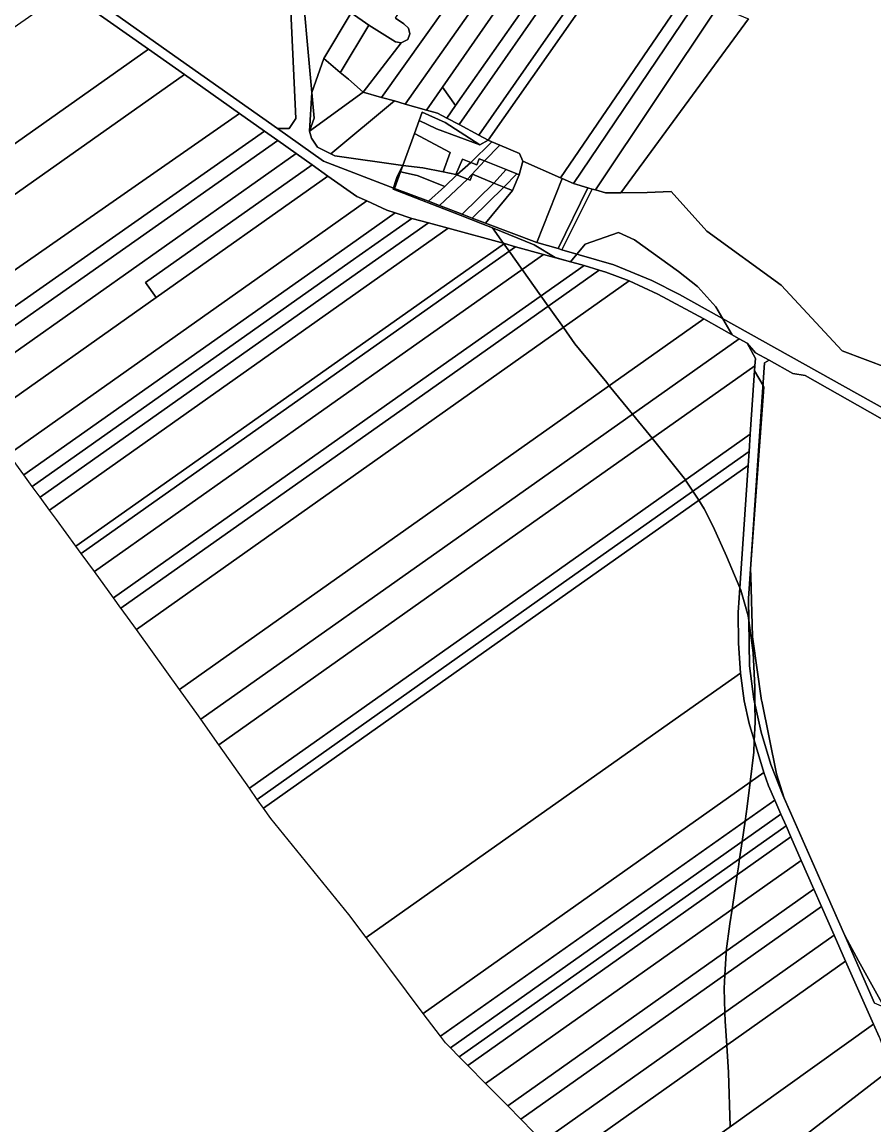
# Model space of a CAD drawing. Extents: x -521939 to -516426, y -1197857 to -1189551.
# Drawn here: x -519138 to -518736, y -1194718 to -1194197 of the extents above; entities that cross this region are included whole.
import ezdxf

# ---------------------------------------------------------------- set-up
doc = ezdxf.new("R2010")
doc.units = 0
for name, color, linetype in [('95560013', 7, 'Continuous'), ('95610013', 7, 'Continuous'), ('95630013', 7, 'Continuous'), ('95640013', 7, 'Continuous'), ('95660013', 7, 'Continuous')]:
    doc.layers.add(name, color=color, linetype=linetype)

msp = doc.modelspace()

# ---------------------------------------------------------------- linework, layer by layer
at = {"layer": '95560013'}
msp.add_lwpolyline([(-519012.79, -1194161.44), (-519009.11, -1194242.54), (-519012.22, -1194247.18), (-519017.78, -1194247.27), (-519066.22, -1194213.01), (-519211.54, -1194110.23)], dxfattribs=at)
for points in [[(-519230.46, -1194260.8), (-519117.67, -1194182.15), (-519078.64, -1194209.72), (-519205.17, -1194298.93)], [(-519061.74, -1194221.72), (-519194.88, -1194315.71), (-519205.17, -1194298.93), (-519078.64, -1194209.72)], [(-519061.74, -1194221.72), (-519035.71, -1194240.08), (-519180.17, -1194340.54), (-519194.88, -1194315.71)], [(-519180.17, -1194340.54), (-519035.71, -1194240.08), (-519023.94, -1194248.41), (-519173.46, -1194353.25)], [(-519023.94, -1194248.41), (-519017.53, -1194252.96), (-519169.9, -1194359.97), (-519173.46, -1194353.25)], [(-519169.9, -1194359.97), (-519017.53, -1194252.96), (-519008.87, -1194259.09), (-519165.07, -1194369.2)], [(-519156.68, -1194384.65), (-519157.23, -1194383.9), (-519165.07, -1194369.2), (-519008.87, -1194259.09), (-519001.41, -1194264.41), (-519080.14, -1194319.96), (-519075.13, -1194327.06)], [(-519075.13, -1194327.06), (-519080.14, -1194319.96), (-519001.41, -1194264.41), (-518993.95, -1194269.72)], [(-519153.63, -1194388.82), (-519156.68, -1194384.65), (-519075.13, -1194327.06), (-518993.95, -1194269.72), (-518980.26, -1194279.31), (-518975.52, -1194281.45), (-518997.68, -1194297.11), (-519144.72, -1194401.02)], [(-518975.52, -1194281.45), (-518966.08, -1194285.71), (-518962.17, -1194287.03), (-518983.28, -1194301.92), (-519137.6, -1194410.77), (-519144.72, -1194401.02), (-518997.68, -1194297.11)], [(-518962.17, -1194287.03), (-518954.36, -1194289.64), (-518983.35, -1194310.12), (-519133.58, -1194416.25), (-519137.6, -1194410.77), (-518983.28, -1194301.92)], [(-518954.36, -1194289.64), (-518946.44, -1194291.75), (-518982.64, -1194317.33), (-519129.86, -1194421.36), (-519133.58, -1194416.25), (-518983.35, -1194310.12)], [(-518937.1, -1194294.31), (-518979.69, -1194324.4), (-519125.45, -1194427.38), (-519129.86, -1194421.36), (-518982.64, -1194317.33), (-518946.44, -1194291.75)], [(-519125.45, -1194427.38), (-518979.69, -1194324.4), (-518937.1, -1194294.31), (-518910.54, -1194301.58), (-518959.88, -1194336.42), (-519112.97, -1194444.52), (-519122.13, -1194431.93)], [(-518910.54, -1194301.58), (-518905.25, -1194303.03), (-518963.15, -1194343.92), (-519110.47, -1194447.96), (-519112.97, -1194444.52), (-518959.88, -1194336.42)], [(-518905.25, -1194303.03), (-518892.05, -1194306.64), (-518956.22, -1194351.95), (-519104.26, -1194456.48), (-519110.47, -1194447.96), (-518963.15, -1194343.92)], [(-519104.26, -1194456.48), (-518956.22, -1194351.95), (-518892.05, -1194306.64), (-518872.91, -1194311.92), (-518949.01, -1194365.66), (-519095.22, -1194468.91)], [(-518872.91, -1194311.92), (-518865.77, -1194314.1), (-518945.5, -1194370.44), (-519091.7, -1194473.75), (-519095.22, -1194468.91), (-518949.01, -1194365.66)], [(-518851.56, -1194319.21), (-519084.4, -1194483.87), (-519091.59, -1194473.9), (-519091.7, -1194473.75), (-518945.5, -1194370.44), (-518865.77, -1194314.1), (-518862.69, -1194315.05)], [(-519064.02, -1194512.12), (-519076.87, -1194494.31), (-519084.4, -1194483.87), (-518851.56, -1194319.21), (-518838.06, -1194325.4), (-518816.36, -1194337.16)], [(-519064.02, -1194512.12), (-518816.36, -1194337.16), (-518799.64, -1194346.49), (-518916.22, -1194428.84), (-519053.95, -1194526.13), (-519055.04, -1194524.57)], [(-518795.83, -1194348.62), (-518791.99, -1194355.76), (-518792.24, -1194359.26), (-518897.68, -1194433.76), (-519045.48, -1194538.19), (-519053.95, -1194526.13), (-518916.22, -1194428.84), (-518799.64, -1194346.49)], [(-518792.24, -1194359.26), (-518794.42, -1194391.59), (-518888.31, -1194457.94), (-519031.02, -1194558.79), (-519045.48, -1194538.19), (-518897.68, -1194433.76)], [(-518794.42, -1194391.59), (-518794.97, -1194399.7), (-518879.91, -1194459.76), (-519027.36, -1194564.02), (-519031.02, -1194558.79), (-518888.31, -1194457.94)], [(-519027.36, -1194564.02), (-518879.91, -1194459.76), (-518794.97, -1194399.7), (-518795.42, -1194406.33), (-518877.94, -1194464.65), (-519024.43, -1194568.18)], [(-518795.42, -1194406.33), (-518799.63, -1194468.85), (-518800.14, -1194475.82), (-518800.02, -1194490.26), (-518799.05, -1194504.36), (-518829.88, -1194526.14), (-518975.82, -1194629.24), (-518983.98, -1194618.4), (-519020.97, -1194573.11), (-519024.43, -1194568.18), (-518877.94, -1194464.65)], [(-518799.05, -1194504.36), (-518797.21, -1194517.5), (-518794.95, -1194528.17), (-518788.05, -1194551.39), (-518948.85, -1194665.08), (-518964.64, -1194644.1), (-518968.52, -1194638.95), (-518975.82, -1194629.24), (-518829.88, -1194526.14)], [(-518788.05, -1194551.39), (-518785.78, -1194557.7), (-518782.8, -1194564.37), (-518940.77, -1194675.83), (-518948.85, -1194665.08)], [(-518779.91, -1194571.02), (-518936.08, -1194681.32), (-518938.39, -1194678.98), (-518940.77, -1194675.83), (-518782.8, -1194564.37)], [(-518777.47, -1194576.55), (-518931.88, -1194685.59), (-518936.08, -1194681.32), (-518779.91, -1194571.02)], [(-518931.88, -1194685.59), (-518777.47, -1194576.55), (-518775.18, -1194581.75), (-518927.87, -1194689.65)], [(-518775.18, -1194581.75), (-518770.31, -1194592.82), (-518919.46, -1194698.18), (-518927.87, -1194689.65)], [(-518764.33, -1194606.4), (-518909, -1194708.78), (-518919.46, -1194698.18), (-518770.31, -1194592.82)], [(-518909, -1194708.78), (-518764.33, -1194606.4), (-518760.69, -1194614.68), (-518902.77, -1194715.1)], [(-518902.77, -1194715.1), (-518760.69, -1194614.68), (-518754.77, -1194628.15), (-518892.56, -1194725.55), (-518896.97, -1194720.99)], [(-518749.32, -1194640.47), (-518883.3, -1194735.11), (-518892.56, -1194725.55), (-518754.77, -1194628.15)], [(-518883.3, -1194735.11), (-518749.32, -1194640.47), (-518736.23, -1194670.16), (-518860.9, -1194759.36), (-518878.45, -1194740.13)], [(-518730.4, -1194684.49), (-518730.79, -1194693.56), (-518777.63, -1194729.6), (-518855.5, -1194789.32), (-518865.86, -1194763.22), (-518860.9, -1194759.36), (-518736.23, -1194670.16), (-518733.51, -1194676.1)]]:
    msp.add_lwpolyline(points, close=True, dxfattribs=at)
at = {"layer": '95610013'}
for points in [[(-518983, -1194192.63), (-518995.91, -1194214.24), (-519001.58, -1194230.24), (-519007.1, -1194169.38), (-518995.35, -1194177.39), (-518992.7, -1194183.09), (-518989.97, -1194187.05), (-518987.24, -1194189.51)], [(-518977.21, -1194230.09), (-518968.6, -1194232.51), (-518962.5, -1194234.23), (-518992.56, -1194259.17), (-518998.9, -1194255.97), (-519001.67, -1194251.84), (-519002.57, -1194248.44)], [(-518947.28, -1194238.51), (-518942.14, -1194239.95), (-518937.68, -1194242.28), (-518931.93, -1194245.39), (-518922.65, -1194250.42), (-518918.24, -1194252.79), (-518922.2, -1194254.86), (-518938.52, -1194244.39), (-518949.41, -1194239.58), (-518950.81, -1194243.44), (-518953.02, -1194249.57), (-518958.46, -1194264.63), (-518990.61, -1194260.15), (-518992.56, -1194259.17), (-518962.5, -1194234.23), (-518957.42, -1194235.65)]]:
    msp.add_lwpolyline(points, close=True, dxfattribs=at)
at = {"layer": '95630013'}
for points in [[(-518901.31, -1194104.95), (-518893.16, -1194110.69), (-518848.33, -1194047.58), (-518842.7, -1194051.99), (-518841.13, -1194053.49), (-518864.72, -1194086.62), (-518968.6, -1194232.51), (-518977.21, -1194230.09), (-518959.36, -1194206.84), (-518956.21, -1194205.24), (-518955.26, -1194202.46), (-518955.86, -1194199.89), (-518958.03, -1194197.83), (-518961.94, -1194195.09), (-518923.17, -1194132.68), (-518894.5, -1194086.07), (-518874.4, -1194053.74), (-518862.24, -1194036.73), (-518856.71, -1194041.04)], [(-518841.13, -1194053.49), (-518833.88, -1194060.52), (-518855.36, -1194090.97), (-518957.42, -1194235.65), (-518962.5, -1194234.23), (-518968.6, -1194232.51), (-518864.72, -1194086.62)], [(-518957.42, -1194235.65), (-518855.36, -1194090.97), (-518833.88, -1194060.52), (-518829.19, -1194065.02), (-518827.78, -1194066.65), (-518939.75, -1194227.68), (-518947.28, -1194238.51)], [(-518827.78, -1194066.65), (-518822.48, -1194072.97), (-518820.23, -1194075.04), (-518933.71, -1194236.34), (-518939.75, -1194227.68)], [(-518937.68, -1194242.28), (-518933.71, -1194236.34), (-518820.23, -1194075.04), (-518815.94, -1194078.99), (-518828.25, -1194096.65), (-518931.93, -1194245.39)], [(-518815.94, -1194078.99), (-518810.87, -1194083.64), (-518809.4, -1194088.06), (-518922.65, -1194250.42), (-518931.93, -1194245.39), (-518828.25, -1194096.65)], [(-518809.4, -1194088.06), (-518805.32, -1194091.65), (-518918.24, -1194252.79), (-518922.65, -1194250.42)], [(-518884.06, -1194270.49), (-518901.77, -1194262.69), (-518903.43, -1194258.95), (-518912.68, -1194255.11), (-518916.45, -1194253.54), (-518918.24, -1194252.79), (-518805.32, -1194091.65), (-518797.22, -1194098.85), (-518790.2, -1194114.91), (-518787.71, -1194120.29), (-518783.83, -1194123.78)], [(-518884.06, -1194270.49), (-518783.83, -1194123.78), (-518779.55, -1194127.56), (-518818.81, -1194185.64), (-518877.97, -1194273.16), (-518883.22, -1194270.86)], [(-518877.97, -1194273.16), (-518818.81, -1194185.64), (-518809.58, -1194189.47), (-518867.56, -1194276.25), (-518869.07, -1194275.8), (-518871.17, -1194275.18)], [(-518796.43, -1194194.92), (-518795.25, -1194195.41), (-518855.61, -1194277.58), (-518862.81, -1194277.65), (-518867.56, -1194276.25), (-518809.58, -1194189.47)], [(-518939.75, -1194227.68), (-518933.71, -1194236.34), (-518937.68, -1194242.28), (-518942.14, -1194239.95), (-518947.28, -1194238.51)]]:
    msp.add_lwpolyline(points, close=True, dxfattribs=at)
for points in [[(-518483.93, -1194187.46), (-518523.23, -1194214.71), (-518563.39, -1194252.1), (-518595.65, -1194293.01), (-518634.33, -1194338.71), (-518661.16, -1194373.51), (-518689.13, -1194377.12), (-518718.32, -1194364.43), (-518750.93, -1194352.24), (-518779.83, -1194321.26), (-518814.85, -1194295.64), (-518831.78, -1194276.92), (-518843.09, -1194277.49), (-518855.61, -1194277.58), (-518795.25, -1194195.41)], [(-518961.94, -1194195.09), (-518958.03, -1194197.83), (-518955.86, -1194199.89), (-518955.26, -1194202.46), (-518956.21, -1194205.24), (-518959.36, -1194206.84), (-518961.97, -1194206.24), (-518974.63, -1194198.5), (-518983, -1194192.63)]]:
    msp.add_lwpolyline(points, dxfattribs=at)
at = {"layer": '95640013'}
for points in [[(-519211.54, -1194110.23), (-519066.22, -1194213.01), (-519017.78, -1194247.27), (-518996.03, -1194262.65), (-518962.42, -1194275.59), (-518946.35, -1194281.61), (-518941.17, -1194283.6), (-518930.57, -1194287.65), (-518925.72, -1194289.49), (-518919.44, -1194291.86), (-518895.2, -1194301.05), (-518885.16, -1194303.95), (-518883.44, -1194304.45), (-518858.91, -1194311.54), (-518840.84, -1194318.92), (-518827.82, -1194325.64), (-518716.88, -1194387.49)], [(-519007.1, -1194169.38), (-519001.58, -1194230.24), (-519000.5, -1194242.27), (-519002.57, -1194248.44), (-519001.67, -1194251.84), (-518998.9, -1194255.97), (-518992.56, -1194259.17), (-518990.61, -1194260.15), (-518958.46, -1194264.63), (-518959.58, -1194267.74), (-518962.42, -1194275.59), (-518996.03, -1194262.65), (-519017.78, -1194247.27), (-519012.22, -1194247.18), (-519009.11, -1194242.54), (-519012.79, -1194161.44)], [(-518713.15, -1194395.12), (-518768.4, -1194363.91), (-518774.24, -1194362.95), (-518785.49, -1194356.68), (-518791.86, -1194353.13), (-518795.83, -1194348.62), (-518799.64, -1194346.49), (-518816.36, -1194337.16), (-518838.06, -1194325.4), (-518851.56, -1194319.21), (-518862.69, -1194315.05), (-518865.77, -1194314.1), (-518872.91, -1194311.92), (-518892.05, -1194306.64), (-518905.25, -1194303.03), (-518910.54, -1194301.58), (-518937.1, -1194294.31), (-518946.44, -1194291.75), (-518954.36, -1194289.64), (-518962.17, -1194287.03), (-518966.08, -1194285.71), (-518975.52, -1194281.45), (-518980.26, -1194279.31), (-518993.95, -1194269.72), (-519001.41, -1194264.41), (-519008.87, -1194259.09), (-519017.53, -1194252.96), (-519023.94, -1194248.41), (-519035.71, -1194240.08), (-519061.74, -1194221.72), (-519078.64, -1194209.72), (-519117.67, -1194182.15)], [(-518716.88, -1194387.49), (-518827.82, -1194325.64), (-518840.84, -1194318.92), (-518858.91, -1194311.54), (-518883.44, -1194304.45), (-518869.07, -1194275.8), (-518867.56, -1194276.25), (-518862.81, -1194277.65), (-518855.61, -1194277.58), (-518843.09, -1194277.49), (-518831.78, -1194276.92), (-518814.85, -1194295.64), (-518779.83, -1194321.26), (-518750.93, -1194352.24), (-518718.32, -1194364.43)], [(-518733.51, -1194676.1), (-518736.23, -1194670.16), (-518749.32, -1194640.47), (-518754.77, -1194628.15), (-518760.69, -1194614.68), (-518764.33, -1194606.4), (-518770.31, -1194592.82), (-518775.18, -1194581.75), (-518777.47, -1194576.55), (-518779.91, -1194571.02), (-518782.8, -1194564.37), (-518785.78, -1194557.7), (-518788.05, -1194551.39), (-518794.95, -1194528.17), (-518797.21, -1194517.5), (-518799.05, -1194504.36), (-518800.02, -1194490.26), (-518800.14, -1194475.82), (-518799.63, -1194468.85), (-518795.42, -1194406.33), (-518794.97, -1194399.7), (-518794.42, -1194391.59), (-518792.24, -1194359.26), (-518791.99, -1194355.76), (-518795.83, -1194348.62), (-518791.86, -1194353.13), (-518785.49, -1194356.68), (-518787.62, -1194357.85), (-518789.82, -1194390.1), (-518795.17, -1194469.16), (-518794.77, -1194500.94), (-518792.66, -1194516.7), (-518789.28, -1194532.25), (-518784.67, -1194547.47), (-518778.85, -1194562.27), (-518749.75, -1194628.33), (-518735.68, -1194660.28)]]:
    msp.add_lwpolyline(points, dxfattribs=at)
for points in [[(-518983, -1194192.63), (-518974.63, -1194198.5), (-518987.65, -1194220.1), (-518988.08, -1194220.82), (-518995.91, -1194214.24)], [(-518974.63, -1194198.5), (-518961.97, -1194206.24), (-518959.36, -1194206.84), (-518977.21, -1194230.09), (-518984.22, -1194224), (-518988.08, -1194220.82), (-518987.65, -1194220.1)], [(-518984.22, -1194224), (-518977.21, -1194230.09), (-519002.57, -1194248.44), (-519000.5, -1194242.27), (-519001.58, -1194230.24), (-518995.91, -1194214.24), (-518988.08, -1194220.82)], [(-518922.2, -1194254.86), (-518918.24, -1194252.79), (-518916.45, -1194253.54), (-518926.38, -1194263.27), (-518930.34, -1194261.73), (-518933.42, -1194269), (-518939.48, -1194267.75), (-518936.13, -1194258.56), (-518953.02, -1194249.57), (-518950.81, -1194243.44), (-518942.66, -1194247.32)], [(-518950.81, -1194243.44), (-518949.41, -1194239.58), (-518938.52, -1194244.39), (-518922.2, -1194254.86), (-518942.66, -1194247.32)], [(-518936.13, -1194258.56), (-518939.48, -1194267.75), (-518949.02, -1194265.78), (-518958.46, -1194264.63), (-518953.02, -1194249.57)], [(-518916.45, -1194253.54), (-518912.68, -1194255.11), (-518919.96, -1194262.49), (-518922.49, -1194261.47), (-518923.65, -1194264.34), (-518926.38, -1194263.27)], [(-518912.68, -1194255.11), (-518903.43, -1194258.95), (-518901.77, -1194262.69), (-518903.51, -1194269.13), (-518904.7, -1194268.65), (-518909.78, -1194266.6), (-518919.96, -1194262.49)], [(-518959.58, -1194267.74), (-518958.46, -1194264.63), (-518949.02, -1194265.78), (-518939.48, -1194267.75), (-518933.42, -1194269), (-518932.96, -1194269.17), (-518938.74, -1194274.54), (-518951.8, -1194269.39)], [(-518933.42, -1194269), (-518930.34, -1194261.73), (-518926.38, -1194263.27), (-518932.96, -1194269.17)], [(-518932.96, -1194269.17), (-518926.38, -1194263.27), (-518923.65, -1194264.34), (-518922.49, -1194261.47), (-518919.96, -1194262.49), (-518928.05, -1194271.08)], [(-518919.96, -1194262.49), (-518909.78, -1194266.6), (-518915.53, -1194272.96), (-518925.64, -1194268.86), (-518926.71, -1194271.6), (-518928.05, -1194271.08)], [(-518919.44, -1194291.86), (-518906.68, -1194276.55), (-518903.51, -1194269.13), (-518901.77, -1194262.69), (-518884.06, -1194270.49), (-518883.22, -1194270.86), (-518895.2, -1194301.05)], [(-518959.58, -1194267.74), (-518951.8, -1194269.39), (-518938.74, -1194274.54), (-518946.35, -1194281.61), (-518962.42, -1194275.59)], [(-518946.35, -1194281.61), (-518938.74, -1194274.54), (-518932.96, -1194269.17), (-518928.05, -1194271.08), (-518941.17, -1194283.6)], [(-518925.64, -1194268.86), (-518915.53, -1194272.96), (-518930.57, -1194287.65), (-518941.17, -1194283.6), (-518928.05, -1194271.08), (-518926.71, -1194271.6)], [(-518904.7, -1194268.65), (-518910.79, -1194274.88), (-518915.53, -1194272.96), (-518909.78, -1194266.6)], [(-518903.51, -1194269.13), (-518906.68, -1194276.55), (-518910.79, -1194274.88), (-518904.7, -1194268.65)], [(-518915.53, -1194272.96), (-518910.79, -1194274.88), (-518925.72, -1194289.49), (-518930.57, -1194287.65)], [(-518925.72, -1194289.49), (-518910.79, -1194274.88), (-518906.68, -1194276.55), (-518919.44, -1194291.86)], [(-518895.2, -1194301.05), (-518883.22, -1194270.86), (-518877.97, -1194273.16), (-518871.17, -1194275.18), (-518885.16, -1194303.95)], [(-518871.17, -1194275.18), (-518869.07, -1194275.8), (-518883.44, -1194304.45), (-518885.16, -1194303.95)], [(-518719.92, -1194464.77), (-518710.33, -1194509.64), (-518697.48, -1194547.94), (-518691.92, -1194568.93), (-518684.82, -1194603.84), (-518677.75, -1194626.77), (-518673.12, -1194633.99), (-518670.02, -1194641.47), (-518729.32, -1194662.99), (-518735.68, -1194660.28), (-518749.75, -1194628.33), (-518778.85, -1194562.27), (-518784.67, -1194547.47), (-518789.28, -1194532.25), (-518792.66, -1194516.7), (-518794.77, -1194500.94), (-518795.17, -1194469.16), (-518789.82, -1194390.1), (-518787.62, -1194357.85), (-518785.49, -1194356.68), (-518774.24, -1194362.95), (-518768.4, -1194363.91), (-518713.15, -1194395.12), (-518719.42, -1194447.81)], [(-518719.57, -1194729.28), (-518765.72, -1194771.38), (-518766.88, -1194766.36), (-518770.01, -1194755.88), (-518773.9, -1194742.58), (-518777.63, -1194729.6), (-518730.79, -1194693.56), (-518730.4, -1194684.49), (-518725.91, -1194698.62)]]:
    msp.add_lwpolyline(points, close=True, dxfattribs=at)
at = {"layer": '95660013'}
for points in [[(-518983, -1194192.63), (-518995.91, -1194214.24), (-519001.58, -1194230.24), (-519002.57, -1194248.44), (-518977.21, -1194230.09), (-518968.6, -1194232.51), (-518962.5, -1194234.23), (-518957.42, -1194235.65), (-518947.28, -1194238.51), (-518942.14, -1194239.95), (-518937.68, -1194242.28), (-518931.93, -1194245.39), (-518922.65, -1194250.42), (-518918.24, -1194252.79), (-518922.2, -1194254.86), (-518938.52, -1194244.39), (-518949.41, -1194239.58), (-518950.81, -1194243.44), (-518953.02, -1194249.57), (-518958.46, -1194264.63), (-518961.21, -1194269.89), (-518962.08, -1194272.72), (-518962.91, -1194275.4), (-518963.03, -1194275.8), (-518931.42, -1194288.16), (-518921.01, -1194292.2), (-518916.19, -1194294.07), (-518910.91, -1194301.48), (-518910.74, -1194301.72), (-518908.28, -1194305.17), (-518902.16, -1194313.78), (-518893.26, -1194326.29), (-518889.84, -1194331.11), (-518888.56, -1194332.91), (-518882.66, -1194341.21), (-518877.22, -1194348.86), (-518875.02, -1194351.54), (-518862.19, -1194367.23), (-518860.99, -1194368.69), (-518850.03, -1194382.08), (-518840.69, -1194393.49), (-518839.42, -1194395.05), (-518825, -1194413.2), (-518824.96, -1194413.25), (-518821.53, -1194418.48), (-518818.71, -1194422.79), (-518816.1, -1194426.78), (-518811.9, -1194435.17), (-518805.6, -1194449.17), (-518799.31, -1194464.12), (-518798.83, -1194465.27), (-518795.33, -1194477.4), (-518795.04, -1194479.59), (-518793, -1194494.89), (-518792.3, -1194510.99), (-518792.19, -1194518.87), (-518792.07, -1194527.32), (-518792.08, -1194527.59), (-518792.51, -1194536.39), (-518792.77, -1194541.78), (-518794.44, -1194555.91), (-518795.8, -1194567.44), (-518796.81, -1194574.25), (-518798.24, -1194583.97), (-518799.43, -1194592.06), (-518800, -1194595.9), (-518800.56, -1194599.69), (-518802.96, -1194615.88), (-518803.97, -1194622.73), (-518805.72, -1194635.69), (-518805.83, -1194636.49), (-518806.41, -1194647), (-518806.76, -1194653.29), (-518806.42, -1194664.66), (-518806.3, -1194668.69), (-518805.53, -1194680.17), (-518804.67, -1194692.95), (-518803.81, -1194718.51)], [(-518732.31, -1194660.13), (-518743.19, -1194640.3), (-518749.75, -1194628.33), (-518778.36, -1194563.43), (-518781.95, -1194551.91), (-518788.99, -1194517.71), (-518789.06, -1194517.38), (-518793.27, -1194487.28), (-518794.11, -1194458.69), (-518794.22, -1194455.08), (-518787.94, -1194369.36), (-518788.36, -1194368.63), (-518792.32, -1194361.72), (-518792.4, -1194361.59), (-518792.24, -1194359.26), (-518791.99, -1194355.76), (-518795.83, -1194348.62), (-518799.64, -1194346.49), (-518803, -1194344.61), (-518807.37, -1194337.04), (-518810.63, -1194331.39), (-518819.14, -1194321.96), (-518819.26, -1194321.83), (-518828.24, -1194314.71), (-518849.12, -1194299.78), (-518856.58, -1194296.4), (-518872.33, -1194301.77), (-518873.04, -1194302.62), (-518876.29, -1194306.52), (-518879.33, -1194310.15), (-518886.51, -1194308.17), (-518896.48, -1194302.23), (-518916.19, -1194294.07), (-518921.01, -1194292.2), (-518931.42, -1194288.16), (-518963.03, -1194275.8), (-518962.91, -1194275.4), (-518962.08, -1194272.72), (-518961.21, -1194269.89), (-518958.46, -1194264.63), (-518953.02, -1194249.57), (-518950.81, -1194243.44), (-518949.41, -1194239.58), (-518938.52, -1194244.39), (-518922.2, -1194254.86), (-518918.24, -1194252.79), (-518922.65, -1194250.42), (-518931.93, -1194245.39), (-518937.68, -1194242.28), (-518942.14, -1194239.95), (-518947.28, -1194238.51), (-518957.42, -1194235.65), (-518962.5, -1194234.23), (-518968.6, -1194232.51), (-518977.21, -1194230.09), (-519002.57, -1194248.44), (-519001.58, -1194230.24), (-518995.91, -1194214.24), (-518983, -1194192.63)], [(-518803.81, -1194718.51), (-518804.67, -1194692.95), (-518805.53, -1194680.17), (-518806.3, -1194668.69), (-518806.42, -1194664.66), (-518806.76, -1194653.29), (-518806.41, -1194647), (-518805.83, -1194636.49), (-518805.72, -1194635.69), (-518803.97, -1194622.73), (-518802.96, -1194615.88), (-518800.56, -1194599.69), (-518800, -1194595.9), (-518799.43, -1194592.06), (-518798.24, -1194583.97), (-518796.81, -1194574.25), (-518795.8, -1194567.44), (-518794.44, -1194555.91), (-518792.77, -1194541.78), (-518792.51, -1194536.39), (-518792.08, -1194527.59), (-518792.07, -1194527.32), (-518792.19, -1194518.87), (-518792.3, -1194510.99), (-518793, -1194494.89), (-518795.04, -1194479.59), (-518795.33, -1194477.4), (-518798.83, -1194465.27), (-518799.31, -1194464.12), (-518805.6, -1194449.17), (-518811.9, -1194435.17), (-518816.1, -1194426.78), (-518818.71, -1194422.79), (-518821.53, -1194418.48), (-518824.96, -1194413.25), (-518825, -1194413.2), (-518839.42, -1194395.05), (-518840.69, -1194393.49), (-518850.03, -1194382.08), (-518860.99, -1194368.69), (-518862.19, -1194367.23), (-518875.02, -1194351.54), (-518877.22, -1194348.86), (-518882.66, -1194341.21), (-518888.56, -1194332.91), (-518889.84, -1194331.11), (-518893.26, -1194326.29), (-518902.16, -1194313.78), (-518908.28, -1194305.17), (-518910.74, -1194301.72), (-518910.91, -1194301.48), (-518916.19, -1194294.07), (-518896.48, -1194302.23), (-518886.51, -1194308.17), (-518879.33, -1194310.15), (-518876.29, -1194306.52), (-518873.04, -1194302.62), (-518872.33, -1194301.77), (-518856.58, -1194296.4), (-518849.12, -1194299.78), (-518828.24, -1194314.71), (-518819.26, -1194321.83), (-518819.14, -1194321.96), (-518810.63, -1194331.39), (-518807.37, -1194337.04), (-518803, -1194344.61), (-518799.64, -1194346.49), (-518795.83, -1194348.62), (-518791.99, -1194355.76), (-518792.24, -1194359.26), (-518792.4, -1194361.59), (-518792.32, -1194361.72), (-518788.36, -1194368.63), (-518787.94, -1194369.36), (-518794.22, -1194455.08), (-518794.11, -1194458.69), (-518793.27, -1194487.28), (-518789.06, -1194517.38), (-518788.99, -1194517.71), (-518781.95, -1194551.91), (-518778.36, -1194563.43), (-518749.75, -1194628.33), (-518743.19, -1194640.3), (-518732.31, -1194660.13)], [(-518896.97, -1194720.99), (-518902.77, -1194715.1), (-518909, -1194708.78), (-518919.46, -1194698.18), (-518927.87, -1194689.65), (-518931.88, -1194685.59), (-518936.08, -1194681.32), (-518938.39, -1194678.98), (-518940.77, -1194675.83), (-518948.85, -1194665.08), (-518964.64, -1194644.1), (-518968.52, -1194638.95), (-518975.82, -1194629.24), (-518983.98, -1194618.4), (-519020.97, -1194573.11), (-519024.43, -1194568.18), (-519027.36, -1194564.02), (-519031.02, -1194558.79), (-519045.48, -1194538.19), (-519053.95, -1194526.13), (-519055.04, -1194524.57), (-519064.02, -1194512.12), (-519076.87, -1194494.31), (-519084.4, -1194483.87), (-519091.59, -1194473.9), (-519091.7, -1194473.75), (-519095.22, -1194468.91), (-519104.26, -1194456.48), (-519110.47, -1194447.96), (-519112.97, -1194444.52), (-519122.13, -1194431.93), (-519125.45, -1194427.38), (-519129.86, -1194421.36), (-519133.58, -1194416.25), (-519137.6, -1194410.77), (-519144.72, -1194401.02)]]:
    msp.add_lwpolyline(points, dxfattribs=at)

doc.saveas('drawing.dxf')
